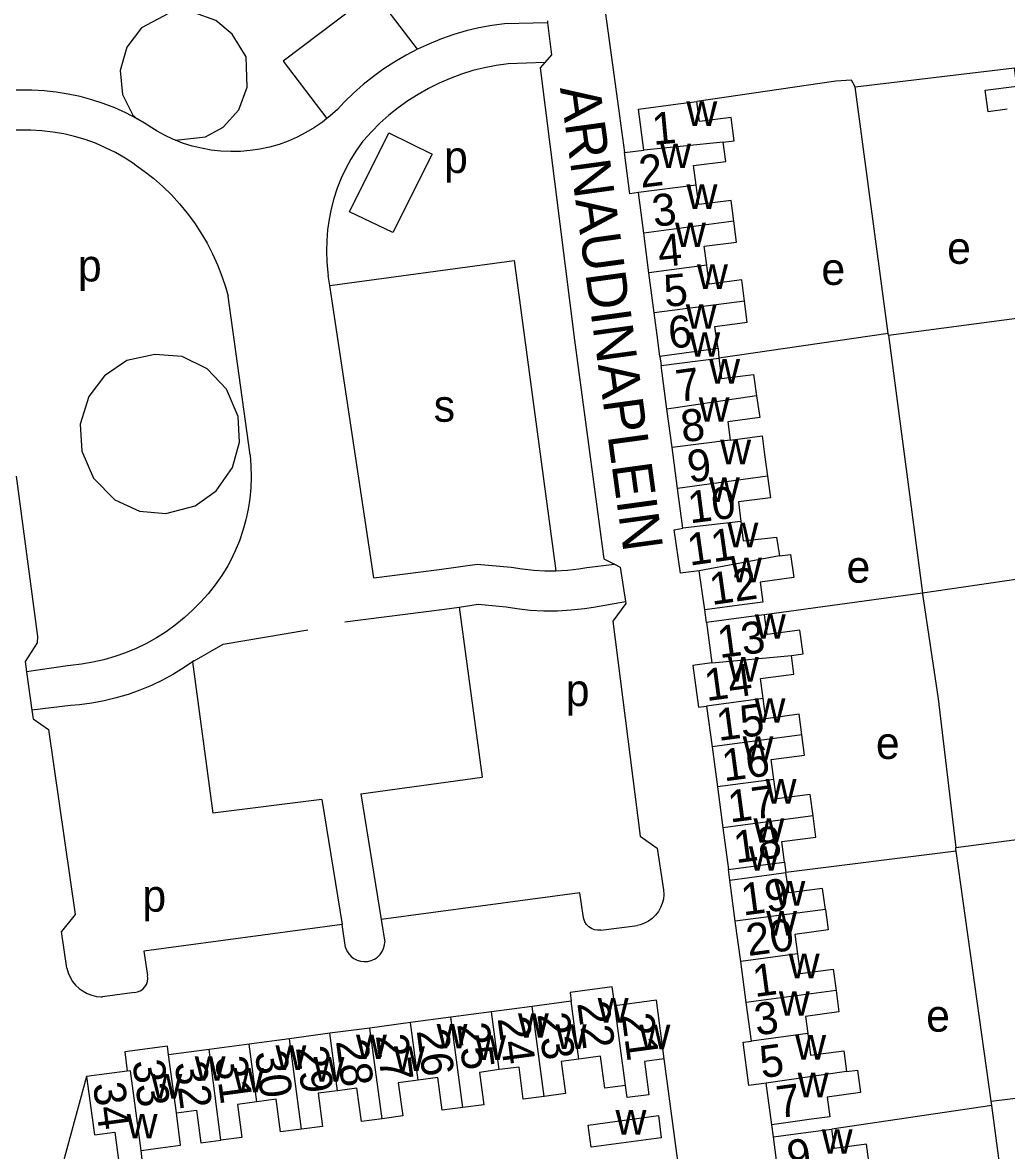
# Model space of a CAD drawing. Extents: x 162667 to 164645, y 379003 to 382150.
# Drawn here: x 163350.8 to 163473.8, y 381148.7 to 381289.7 of the extents above; entities that cross this region are included whole.
import ezdxf

# ---------------------------------------------------------------- set-up
doc = ezdxf.new("R2010")
doc.units = 0
for name, color, linetype in [('BLT_Basislijn', 7, 'Continuous'), ('BLT_Bebouwing', 7, 'Continuous'), ('BLT_Centroide', 7, 'Continuous'), ('BLT_Huisnummer', 7, 'Continuous'), ('BLT_Huisnummer_ tussenligend', 7, 'Continuous'), ('BLT_Onderdoorgang_en_onderverdeling', 7, 'Continuous'), ('BLT_Onderverdeling_panden', 7, 'Continuous'), ('BLT_Straatnaam', 7, 'Continuous')]:
    doc.layers.add(name, color=color, linetype=linetype)

msp = doc.modelspace()

# ---------------------------------------------------------------- linework, layer by layer
at = {"layer": 'BLT_Basislijn'}
for p, q in [((163454.91, 381281.65), (163474.81, 381284.04)), ((163459.04, 381250.83), (163454.91, 381281.65)), ((163389.02, 381277.83), (163388.84, 381277.69)), ((163366.24, 381277.01), (163365.12, 381277.66)), ((163366.96, 381276.54), (163366.24, 381277.01)), ((163367.63, 381276.1), (163366.96, 381276.54)), ((163389.21, 381256.81), (163389.01, 381258.09)), ((163394.7, 381220.27), (163389.21, 381256.81)), ((163379.24, 381235.64), (163376.5, 381255.47)), ((163459.07, 381250.62), (163479.02, 381253.27)), ((163459.04, 381250.83), (163437.84, 381247.74)), ((163459.07, 381250.62), (163459.04, 381250.83)), ((163459.07, 381250.62), (163463.31, 381218.38)), ((163350, 381233), (163352.65, 381212.95)), ((163421.36, 381221.57), (163424.8, 381221.99)), ((163483.29, 381221.26), (163463.31, 381218.38)), ((163422.17, 381216.63), (163426.17, 381217.33)), ((163463.31, 381218.38), (163443.56, 381215.67)), ((163405.4, 381216.62), (163408.25, 381195.36)), ((163436.29, 381214.69), (163436.1, 381216.26)), ((163356.43, 381209.28), (163351.3, 381208.52)), ((163372.02, 381209.87), (163372.24, 381209.9)), ((163372.02, 381209.87), (163372.04, 381209.76)), ((163372.24, 381209.9), (163372.04, 381209.76)), ((163372.04, 381209.76), (163374.57, 381190.87)), ((163351.3, 381208.52), (163351.97, 381203.73)), ((163356.8, 381204.3), (163351.97, 381203.73)), ((163393.09, 381193.29), (163408.25, 381195.36)), ((163393.09, 381193.29), (163395.64, 381177.57)), ((163388.2, 381192.58), (163374.57, 381190.87)), ((163388.2, 381192.58), (163390.74, 381176.93)), ((163467.47, 381186.58), (163483.57, 381188.68)), ((163467.53, 381186.11), (163446.25, 381183.44)), ((163471.9, 381154.85), (163467.53, 381186.11)), ((163391.17, 381174.08), (163390.74, 381176.93)), ((163395.64, 381177.57), (163396.08, 381174.73)), ((163423.09, 381176.23), (163427.68, 381176.83)), ((163356.32, 381171.48), (163355.66, 381176.09)), ((163364.8, 381168.44), (163360.77, 381167.91)), ((163433.19, 381144.02), (163431.02, 381160.15)), ((163358.8, 381157.94), (163353.86, 381139.9)), ((163471.9, 381154.85), (163491.77, 381157.41)), ((163471.97, 381154.32), (163452, 381151.38)), ((163471.97, 381154.32), (163471.9, 381154.85)), ((163476.23, 381122.88), (163471.97, 381154.32)), ((163444.69, 381150.41), (163444.47, 381151.92))]:
    msp.add_line(p, q, dxfattribs=at)
for points in [[(163400.19, 381286.37), (163394.76, 381293.48), (163383.37, 381284.87), (163388.84, 381277.69)], [(163423.23, 381294.16), (163425.29, 381278.94), (163426.05, 381273.45)], [(163369.93, 381274.98), (163373.68, 381275.4), (163375.87, 381276.61), (163377.82, 381278.8), (163378.87, 381281.62), (163378.76, 381285.42), (163377.01, 381288.26), (163374.95, 381289.95), (163372.15, 381290.94), (163369.04, 381290.81), (163365.68, 381289.03), (163363.81, 381286.6), (163362.99, 381283.68), (163363.3, 381280.68), (163364.6, 381278.13), (163365.12, 381277.66)], [(163416.44, 381289.67), (163411.06, 381289.53), (163409.45, 381289.31), (163407.85, 381289.02), (163406.27, 381288.64), (163404.71, 381288.18), (163403.17, 381287.66), (163401.66, 381287.05), (163400.19, 381286.37)], [(163416.44, 381289.67), (163416.92, 381285.66), (163416.08, 381284.7)], [(163416.42, 381289.9), (163416.44, 381289.67)], [(163400.19, 381286.37), (163398.74, 381285.62), (163397.34, 381284.8), (163395.98, 381283.91), (163395.51, 381283.58)], [(163395.51, 381283.58), (163394.66, 381282.96), (163393.4, 381281.94), (163392.18, 381280.86), (163391.02, 381279.73)], [(163416.08, 381284.7), (163411.49, 381284.55), (163410.01, 381284.34), (163408.54, 381284.05), (163407.09, 381283.68), (163405.66, 381283.24), (163404.26, 381282.71), (163402.88, 381282.12), (163401.54, 381281.45), (163400.24, 381280.71), (163398.98, 381279.91), (163397.76, 381279.03), (163396.59, 381278.1), (163395.48, 381277.1), (163394.41, 381276.04), (163393.41, 381274.93), (163393.34, 381274.85)], [(163416.08, 381284.7), (163415.51, 381284.04), (163419.8, 381250)], [(163454.91, 381281.65), (163454.43, 381282.47), (163452.5, 381282.38), (163435.11, 381279.82)], [(163365.12, 381277.66), (163363.7, 381278.4), (163362.31, 381279.02), (163360.89, 381279.57), (163359.45, 381280.04), (163357.98, 381280.44), (163356.5, 381280.76), (163355, 381281), (163353.49, 381281.16), (163351.97, 381281.25), (163350.45, 381281.25), (163350, 381281.23)], [(163391.02, 381279.73), (163390.16, 381278.84), (163389.25, 381278.02), (163389.02, 381277.83)], [(163388.84, 381277.69), (163388.29, 381277.26), (163387.28, 381276.56), (163386.23, 381275.93), (163385.14, 381275.37), (163384.02, 381274.88), (163382.86, 381274.46), (163381.68, 381274.12), (163380.48, 381273.86), (163379.27, 381273.68), (163378.05, 381273.58), (163376.82, 381273.56), (163375.6, 381273.61), (163374.38, 381273.75), (163373.17, 381273.97), (163371.98, 381274.26), (163370.81, 381274.63), (163369.93, 381274.98)], [(163364.78, 381271.99), (163363.62, 381272.75), (163362.42, 381273.44), (163361.18, 381274.05), (163359.92, 381274.6), (163358.62, 381275.06), (163357.29, 381275.46), (163355.95, 381275.77), (163354.58, 381276.01), (163353.21, 381276.17), (163351.83, 381276.25), (163350.45, 381276.25), (163350, 381276.23)], [(163369.93, 381274.98), (163369.67, 381275.08), (163368.56, 381275.6), (163367.63, 381276.1)], [(163393.34, 381274.85), (163392.56, 381273.76), (163391.85, 381272.62), (163391.21, 381271.44), (163390.64, 381270.23), (163390.15, 381268.99), (163389.72, 381267.71), (163389.38, 381266.42), (163389.11, 381265.1), (163388.92, 381263.77), (163388.82, 381262.44), (163388.79, 381261.1), (163388.84, 381259.76), (163388.97, 381258.42), (163389.01, 381258.09)], [(163364.78, 381271.99), (163366.01, 381271.12), (163367.19, 381270.19), (163368.32, 381269.2), (163369.4, 381268.14), (163370.42, 381267.03), (163371.38, 381265.87), (163372.27, 381264.66), (163373.1, 381263.4), (163373.86, 381262.1), (163374.56, 381260.76), (163375.18, 381259.39), (163375.72, 381257.99), (163376.2, 381256.55), (163376.5, 381255.47)], [(163389.2, 381256.82), (163412.28, 381259.94), (163417.49, 381221.16)], [(163419.8, 381250), (163423.48, 381222.64), (163424.8, 381221.99)], [(163379.24, 381235.64), (163379.35, 381234.28), (163379.38, 381232.92), (163379.33, 381231.55), (163379.2, 381230.19), (163378.99, 381228.85), (163378.71, 381227.51), (163378.34, 381226.2), (163377.9, 381224.91), (163377.38, 381223.64), (163376.8, 381222.41), (163376.46, 381221.78)], [(163376.46, 381221.78), (163375.71, 381220.58), (163374.89, 381219.41), (163374, 381218.29), (163373.06, 381217.23), (163372.06, 381216.22), (163371, 381215.26), (163369.89, 381214.37), (163368.73, 381213.54), (163367.52, 381212.78), (163366.28, 381212.08), (163365, 381211.46), (163363.68, 381210.91), (163362.34, 381210.44), (163360.97, 381210.04), (163359.59, 381209.72), (163358.18, 381209.47), (163356.77, 381209.31), (163356.43, 381209.28)], [(163394.7, 381220.27), (163402.87, 381221.31), (163407.63, 381222), (163411.88, 381221.62), (163413.28, 381221.39), (163414.7, 381221.23), (163416.11, 381221.15), (163417.49, 381221.16)], [(163417.49, 381221.16), (163418.95, 381221.24), (163420.36, 381221.4), (163421.36, 381221.57)], [(163424.8, 381221.99), (163425.5, 381221.63), (163426.17, 381217.33)], [(163426.17, 381217.33), (163426.21, 381217.09), (163424.59, 381214.87)], [(163463.31, 381218.38), (163463.33, 381218.23), (163465.29, 381205.14), (163467.47, 381186.58)], [(163391.08, 381214.76), (163403.55, 381216.36), (163405.4, 381216.62)], [(163405.4, 381216.62), (163407.77, 381216.97), (163411.25, 381216.66), (163412.59, 381216.43), (163414.28, 381216.25), (163415.98, 381216.15), (163417.69, 381216.16), (163419.39, 381216.26), (163421.06, 381216.45), (163422.17, 381216.63)], [(163424.59, 381214.87), (163428.02, 381188), (163430.14, 381186.49), (163430.85, 381181.83)], [(163352.65, 381212.95), (163352.63, 381212.14), (163351.12, 381209.82), (163351.3, 381208.52)], [(163372.24, 381209.9), (163375.89, 381212), (163386.46, 381213.77)], [(163372.04, 381209.76), (163371.01, 381209.05), (163369.68, 381208.24), (163368.3, 381207.5), (163366.9, 381206.83), (163365.46, 381206.24), (163363.99, 381205.71), (163362.49, 381205.27), (163360.98, 381204.9), (163359.45, 381204.61), (163357.9, 381204.4), (163356.8, 381204.3)], [(163351.97, 381203.73), (163352.12, 381202.65), (163354.04, 381201.33), (163357.37, 381178.21), (163355.66, 381176.09)], [(163467.53, 381186.11), (163467.5, 381186.32), (163467.47, 381186.58)], [(163420.88, 381178.09), (163420.47, 381180.91), (163395.64, 381177.57)], [(163430.85, 381181.83), (163430.95, 381181.27), (163430.98, 381180.7), (163430.92, 381180.13), (163430.78, 381179.58), (163430.57, 381179.05), (163430.29, 381178.55), (163429.93, 381178.11), (163429.52, 381177.71), (163429.06, 381177.37), (163428.56, 381177.1), (163428.02, 381176.91), (163427.68, 381176.83)], [(163423.09, 381176.23), (163422.69, 381176.22), (163422.3, 381176.29), (163421.93, 381176.44), (163421.6, 381176.66), (163421.32, 381176.94), (163421.1, 381177.27), (163420.96, 381177.64), (163420.88, 381178.09)], [(163390.74, 381176.93), (163365.97, 381173.62), (163366.4, 381170.56)], [(163391.17, 381174.08), (163391.34, 381173.67), (163391.58, 381173.29), (163391.88, 381172.96), (163392.23, 381172.69), (163392.63, 381172.48), (163393.06, 381172.36), (163393.51, 381172.3), (163393.95, 381172.33), (163394.39, 381172.44), (163394.8, 381172.62), (163395.17, 381172.88), (163395.49, 381173.19), (163395.74, 381173.56), (163395.93, 381173.96), (163396.05, 381174.4), (163396.08, 381174.73)], [(163356.32, 381171.48), (163356.48, 381170.9), (163356.73, 381170.35), (163357.04, 381169.83), (163357.42, 381169.36), (163357.86, 381168.95), (163358.35, 381168.6), (163358.88, 381168.31), (163359.45, 381168.1), (163360.03, 381167.96), (163360.64, 381167.91), (163360.77, 381167.91)], [(163364.8, 381168.44), (163365.17, 381168.51), (163365.51, 381168.65), (163365.82, 381168.86), (163366.08, 381169.14), (163366.27, 381169.46), (163366.4, 381169.81), (163366.44, 381170.18), (163366.4, 381170.56)]]:
    msp.add_lwpolyline(points, dxfattribs=at)
for points in [[(163396.6, 381275.92), (163402, 381273.26), (163397.1, 381263.45), (163391.67, 381266.05)], [(163363.81, 381247.43), (163361.04, 381245.55), (163359.08, 381242.94), (163358.01, 381239.48), (163358.19, 381236.1), (163359.65, 381232.72), (163362.31, 381230.04), (163365.43, 381228.61), (163368.69, 381228.32), (163372.36, 381229.3), (163374.98, 381231.16), (163377.04, 381234.07), (163377.93, 381237.24), (163377.75, 381240.45), (163376.29, 381243.88), (163373.88, 381246.4), (163370.76, 381247.93), (163367.31, 381248.18)]]:
    msp.add_lwpolyline(points, close=True, dxfattribs=at)
at = {"layer": 'BLT_Bebouwing'}
for p, q in [((163426.05, 381273.45), (163428.46, 381273.76)), ((163428.47, 381263.38), (163427.81, 381268.43)), ((163429.12, 381258.41), (163428.47, 381263.38)), ((163429.77, 381253.4), (163429.12, 381258.41)), ((163430.21, 381250), (163429.77, 381253.4)), ((163430.48, 381247.96), (163430.21, 381250)), ((163437.75, 381248.96), (163437.59, 381250)), ((163437.75, 381248.96), (163437.84, 381247.74)), ((163430.48, 381247.96), (163430.63, 381246.84)), ((163431.37, 381241.37), (163430.63, 381246.84)), ((163432.01, 381236.57), (163431.37, 381241.37)), ((163432.7, 381231.43), (163432.01, 381236.57)), ((163433.36, 381226.5), (163432.7, 381231.43)), ((163436.1, 381216.26), (163435.4, 381221.16)), ((163436.29, 381214.69), (163436.96, 381209.65)), ((163436.33, 381204.23), (163437.01, 381199.16)), ((163437.01, 381199.16), (163437.68, 381194.15)), ((163437.68, 381194.15), (163438.36, 381189.03)), ((163438.36, 381189.03), (163439.06, 381183.8)), ((163446.07, 381184.74), (163446.25, 381183.44)), ((163439.22, 381182.49), (163439.06, 381183.8)), ((163439.91, 381177.35), (163439.22, 381182.49)), ((163440.59, 381172.31), (163439.91, 381177.35)), ((163441.28, 381167.19), (163440.59, 381172.31)), ((163414.53, 381166.71), (163409.42, 381166.03)), ((163419.39, 381167.36), (163414.53, 381166.71)), ((163441.93, 381162.37), (163441.28, 381167.19)), ((163404.35, 381165.35), (163399.29, 381164.68)), ((163409.42, 381166.03), (163404.35, 381165.35)), ((163394.23, 381164), (163389.22, 381163.34)), ((163399.29, 381164.68), (163394.23, 381164)), ((163384.18, 381162.67), (163379.13, 381161.99)), ((163389.22, 381163.34), (163384.18, 381162.67)), ((163374.14, 381161.33), (163369.06, 381160.65)), ((163379.13, 381161.99), (163374.14, 381161.33)), ((163363.88, 381158.62), (163358.8, 381157.94)), ((163444.47, 381151.92), (163443.77, 381157.11)), ((163445.38, 381145.18), (163444.69, 381150.41)), ((163365.62, 381148.7), (163368.06, 381149.03)), ((163365.79, 381147.19), (163365.62, 381148.7))]:
    msp.add_line(p, q, dxfattribs=at)
for points in [[(163473.92, 381278.86), (163471.52, 381278.54), (163471.16, 381281.23), (163475.11, 381281.76), (163474.81, 381284.04)], [(163428.46, 381273.76), (163427.8, 381278.87), (163432.76, 381279.52), (163435.11, 381279.82)], [(163438.4, 381274.72), (163439.77, 381274.89), (163439.38, 381277.84), (163435.44, 381277.33), (163435.11, 381279.82)], [(163435.02, 381269.37), (163434.7, 381271.81), (163438.71, 381272.34), (163438.4, 381274.72)], [(163427.81, 381268.43), (163426.72, 381268.29), (163426.05, 381273.45)], [(163439.74, 381264.85), (163439.4, 381267.46), (163435.34, 381266.93), (163435.02, 381269.37)], [(163436.34, 381259.35), (163436.03, 381261.72), (163440.08, 381262.24), (163439.74, 381264.85)], [(163441.06, 381254.87), (163440.71, 381257.52), (163436.65, 381256.99), (163436.34, 381259.35)], [(163437.59, 381250), (163437.37, 381251.7), (163441.4, 381252.22), (163441.06, 381254.87)], [(163437.84, 381247.74), (163438.2, 381245.21), (163442.18, 381245.71), (163442.58, 381243.02)], [(163442.58, 381243.02), (163442.97, 381240.33), (163438.96, 381239.78), (163439.25, 381237.5)], [(163439.25, 381237.5), (163443.25, 381238.02), (163443.57, 381235.7), (163443.95, 381232.99)], [(163443.95, 381232.99), (163444.33, 381230.28), (163440.3, 381229.76), (163440.59, 381227.33)], [(163440.59, 381227.33), (163440.88, 381224.91), (163445.06, 381225.38), (163445.42, 381223.01)], [(163435.4, 381221.16), (163433.06, 381220.86), (163432.28, 381226.28), (163433.36, 381226.5)], [(163445.42, 381223.01), (163446.82, 381223.2), (163447.21, 381220.32), (163443.03, 381219.72), (163443.36, 381217.24), (163441.05, 381216.93), (163436.1, 381216.26)], [(163443.56, 381215.67), (163441.28, 381215.36), (163436.29, 381214.69)], [(163446.92, 381210.56), (163448.4, 381210.76), (163448, 381213.75), (163443.89, 381213.2), (163443.56, 381215.67)], [(163443.39, 381205.18), (163443.05, 381207.69), (163447.23, 381208.25), (163446.92, 381210.56)], [(163436.96, 381209.65), (163434.6, 381209.33), (163435.3, 381204.1), (163436.33, 381204.23)], [(163448.24, 381200.66), (163447.89, 381203.22), (163443.73, 381202.66), (163443.39, 381205.18)], [(163444.72, 381195.09), (163444.39, 381197.55), (163448.58, 381198.11), (163448.24, 381200.66)], [(163449.64, 381190.54), (163449.28, 381193.21), (163445.05, 381192.64), (163444.72, 381195.09)], [(163446.07, 381184.74), (163445.73, 381187.3), (163449.99, 381187.87), (163449.64, 381190.54)], [(163451.19, 381178.81), (163450.83, 381181.46), (163446.59, 381180.89), (163446.25, 381183.44)], [(163451.19, 381178.81), (163451.51, 381176.27), (163447.35, 381175.7), (163447.68, 381173.26)], [(163447.68, 381173.26), (163448.01, 381170.81), (163452.15, 381171.37), (163452.51, 381168.7)], [(163424.84, 381166.78), (163424.53, 381169.14), (163419.25, 381168.43), (163419.39, 381167.36)], [(163452.51, 381168.7), (163452.87, 381166.02), (163448.68, 381165.46), (163448.97, 381163.31)], [(163431.02, 381160.15), (163430.04, 381167.47), (163424.84, 381166.78)], [(163443.77, 381157.11), (163441.61, 381156.82), (163440.89, 381162.23), (163441.93, 381162.37)], [(163448.97, 381163.31), (163449.33, 381160.61), (163453.48, 381161.17), (163453.83, 381158.56)], [(163369.06, 381160.65), (163368.92, 381161.73), (163363.56, 381161.02), (163363.88, 381158.62)], [(163420.36, 381160.12), (163418.13, 381159.83), (163418.66, 381155.81), (163416.03, 381155.46)], [(163426.17, 381156.82), (163423.6, 381156.48), (163423.07, 381160.48), (163420.36, 381160.12)], [(163431.02, 381160.15), (163428.54, 381159.82), (163429.09, 381155.67), (163426.37, 381155.3), (163426.17, 381156.82)], [(163410.39, 381158.8), (163407.91, 381158.46), (163408.45, 381154.42), (163405.85, 381154.08)], [(163416.03, 381155.46), (163413.4, 381155.11), (163412.87, 381159.13), (163410.39, 381158.8)], [(163453.83, 381158.56), (163455.21, 381158.74), (163455.58, 381155.93), (163451.4, 381155.37), (163451.73, 381152.9), (163449.43, 381152.59), (163444.47, 381151.92)], [(163358.8, 381157.94), (163359.77, 381150.64), (163362.31, 381150.98), (163362.86, 381146.84), (163363.24, 381146.89)], [(163400.24, 381157.48), (163397.77, 381157.16), (163398.32, 381153.01), (163395.74, 381152.67)], [(163405.85, 381154.08), (163403.26, 381153.73), (163402.72, 381157.81), (163400.24, 381157.48)], [(163390.18, 381156.17), (163387.75, 381155.85), (163388.3, 381151.71), (163385.68, 381151.36)], [(163395.74, 381152.67), (163393.16, 381152.32), (163392.6, 381156.49), (163390.18, 381156.17)], [(163370.02, 381153.42), (163372.53, 381153.75), (163373.09, 381149.65), (163375.57, 381149.98)], [(163380.09, 381154.78), (163377.66, 381154.46), (163378.21, 381150.33), (163375.57, 381149.98)], [(163385.68, 381151.36), (163383.06, 381151.01), (163382.51, 381155.11), (163380.09, 381154.78)], [(163368.06, 381149.03), (163370.52, 381149.36), (163370.02, 381153.42)], [(163444.69, 381150.41), (163449.64, 381151.07), (163452, 381151.38)], [(163455.45, 381146.52), (163456.68, 381146.68), (163456.31, 381149.49), (163452.32, 381148.96), (163452, 381151.38)]]:
    msp.add_lwpolyline(points, dxfattribs=at)
msp.add_lwpolyline([(163421.5, 381151.86), (163430.29, 381153.05), (163430.66, 381150.27), (163421.87, 381149.09)], close=True, dxfattribs=at)
at = {"layer": 'BLT_Onderdoorgang_en_onderverdeling'}
for p, q in [((163437.75, 381248.96), (163430.48, 381247.96)), ((163430.63, 381246.84), (163437.84, 381247.74))]:
    msp.add_line(p, q, dxfattribs=at)
for points in [[(163439.06, 381183.8), (163444.02, 381184.47), (163446.07, 381184.74)], [(163439.22, 381182.49), (163444.13, 381183.15), (163446.25, 381183.44)]]:
    msp.add_lwpolyline(points, dxfattribs=at)
at = {"layer": 'BLT_Onderverdeling_panden'}
for p, q in [((163438.4, 381274.72), (163428.46, 381273.76)), ((163435.02, 381269.37), (163427.81, 381268.43)), ((163439.74, 381264.85), (163428.47, 381263.38)), ((163436.34, 381259.35), (163429.12, 381258.41)), ((163441.06, 381254.87), (163429.77, 381253.4)), ((163442.58, 381243.02), (163431.37, 381241.37)), ((163439.25, 381237.5), (163432.01, 381236.57)), ((163443.95, 381232.99), (163432.7, 381231.43)), ((163440.59, 381227.33), (163433.36, 381226.5)), ((163445.42, 381223.01), (163435.4, 381221.16)), ((163436.96, 381209.65), (163446.92, 381210.56)), ((163443.39, 381205.18), (163436.33, 381204.23)), ((163448.24, 381200.66), (163437.01, 381199.16)), ((163444.72, 381195.09), (163437.68, 381194.15)), ((163449.64, 381190.54), (163438.36, 381189.03)), ((163451.19, 381178.81), (163439.91, 381177.35)), ((163447.68, 381173.26), (163440.59, 381172.31)), ((163452.51, 381168.7), (163441.28, 381167.19)), ((163416.03, 381155.46), (163414.53, 381166.71)), ((163420.36, 381160.12), (163419.39, 381167.36)), ((163426.17, 381156.82), (163424.84, 381166.78)), ((163405.85, 381154.08), (163404.35, 381165.35)), ((163410.39, 381158.8), (163409.42, 381166.03)), ((163395.74, 381152.67), (163394.23, 381164)), ((163400.24, 381157.48), (163399.29, 381164.68)), ((163385.68, 381151.36), (163384.18, 381162.67)), ((163390.18, 381156.17), (163389.22, 381163.34)), ((163448.97, 381163.31), (163441.93, 381162.37)), ((163375.57, 381149.98), (163374.14, 381161.33)), ((163380.09, 381154.78), (163379.13, 381161.99)), ((163370.02, 381153.42), (163369.06, 381160.65)), ((163453.83, 381158.56), (163443.77, 381157.11))]:
    msp.add_line(p, q, dxfattribs=at)
msp.add_lwpolyline([(163365.62, 381148.7), (163364.29, 381158.67), (163363.88, 381158.62)], dxfattribs=at)

# ---------------------------------------------------------------- texts
at = {"layer": 'BLT_Centroide'}
for s, p in [('w', (163433.79, 381276.78)), ('p', (163403.49, 381270.89)), ('w', (163430.52, 381271.5)), ('w', (163433.81, 381266.38)), ('w', (163432.37, 381261.62)), ('e', (163466.4, 381259.53)), ('p', (163357.71, 381257.33)), ('e', (163450.68, 381256.9)), ('w', (163435.12, 381256.38)), ('w', (163433.72, 381251.41)), ('w', (163434.16, 381247.91)), ('w', (163436.64, 381244.56)), ('s', (163402.2, 381239.79)), ('w', (163435.33, 381239.78)), ('w', (163438.02, 381234.47)), ('w', (163436.61, 381229.75)), ('w', (163438.92, 381224.09)), ('w', (163439.37, 381219.72)), ('e', (163453.82, 381219.67)), ('w', (163442.36, 381212.66)), ('w', (163438.98, 381207.31)), ('p', (163418.71, 381204.25)), ('w', (163442.32, 381202.16)), ('w', (163440.82, 381197.41)), ('e', (163457.49, 381197.64)), ('w', (163443.7, 381192.06)), ('w', (163442.18, 381187.16)), ('w', (163441.6, 381183.66)), ('w', (163444.79, 381179.29)), ('p', (163365.77, 381178.55)), ('w', (163443.77, 381175.56)), ('w', (163446.59, 381170.22)), ('w', (163445.36, 381165.53)), ('w', (163422.7, 381164.67)), ('e', (163463.78, 381163.55)), ('w', (163412.73, 381162.78)), ('w', (163402.56, 381161.45)), ('w', (163417.45, 381161.38)), ('w', (163427.92, 381161.34)), ('w', (163392.48, 381160.12)), ('w', (163407.38, 381160.02)), ('w', (163447.4, 381160.06)), ('w', (163382.41, 381158.77)), ('w', (163397.23, 381158.64)), ('w', (163372.31, 381157.41)), ('w', (163387.17, 381157.31)), ('w', (163366.88, 381155.17)), ('w', (163377.11, 381155.95)), ('w', (163447.71, 381155.34)), ('w', (163424.93, 381150.68)), ('w', (163363.81, 381150.2)), ('w', (163450.72, 381148.28))]:
    msp.add_text(s, height=4, dxfattribs=at).set_placement(p)
at = {"layer": 'BLT_Huisnummer'}
for s, rotation, p in [('1', 5.4735, (163429.68, 381274.38)), ('2', 7.4202, (163428.13, 381269.02)), ('3', 7.4338, (163429.79, 381264.12)), ('4', 5.4735, (163430.42, 381259.11)), ('5', 5.4735, (163431.16, 381254.12)), ('6', 5.4735, (163431.71, 381248.92)), ('7', 7.8104, (163432.76, 381242.24)), ('8', 6.798, (163433.33, 381237.21)), ('9', 6.798, (163434.14, 381232.18)), ('10', 7.3736, (163434.24, 381227.07)), ('11', 8.1474, (163434.2, 381221.79)), ('12', 8.1474, (163436.97, 381216.87)), ('13', 7.6165, (163437.94, 381210.23)), ('14', 7.6136, (163436.31, 381204.86)), ('15', 7.6136, (163437.82, 381199.88)), ('16', 7.6179, (163438.51, 381194.82)), ('17', 7.6141, (163439.26, 381189.67)), ('18', 7.6196, (163439.98, 381184.6)), ('19', 7.6584, (163440.9, 381178.05)), ('20', 7.703, (163441.53, 381172.99)), ('1', 7.6608, (163442.35, 381167.86)), ('22', 277.5698, (163420.14, 381167.11)), ('24', 277.5698, (163410.18, 381165.2)), ('23', 277.5698, (163415.15, 381165.72)), ('21', 277.5698, (163425.68, 381165.65)), ('26', 277.5698, (163400.06, 381163.67)), ('25', 277.5698, (163405.12, 381164.47)), ('28', 277.5698, (163389.97, 381162.37)), ('27', 277.5698, (163394.95, 381163.04)), ('30', 277.5698, (163379.83, 381160.96)), ('29', 277.5698, (163384.96, 381161.55)), ('5', 7.6608, (163443.23, 381157.73)), ('33', 277.5698, (163364.51, 381159.83)), ('32', 277.5698, (163369.79, 381159.61)), ('31', 277.5698, (163374.84, 381160.27)), ('34', 277.5698, (163359.58, 381157.01)), ('9', 7.6608, (163446.65, 381145.93))]:
    msp.add_text(s, height=4, rotation=rotation, dxfattribs=at).set_placement(p)
at = {"layer": 'BLT_Huisnummer_ tussenligend'}
for s, p in [('3', (163442.56, 381163.06)), ('7', (163445.32, 381152.73))]:
    msp.add_text(s, height=4, rotation=7.6608, dxfattribs=at).set_placement(p)
at = {"layer": 'BLT_Straatnaam'}
msp.add_text('ARNAUDINAPLEIN', height=5, rotation=277.8062, dxfattribs=at).set_placement((163417.98, 381281.51))

doc.saveas('drawing.dxf')
